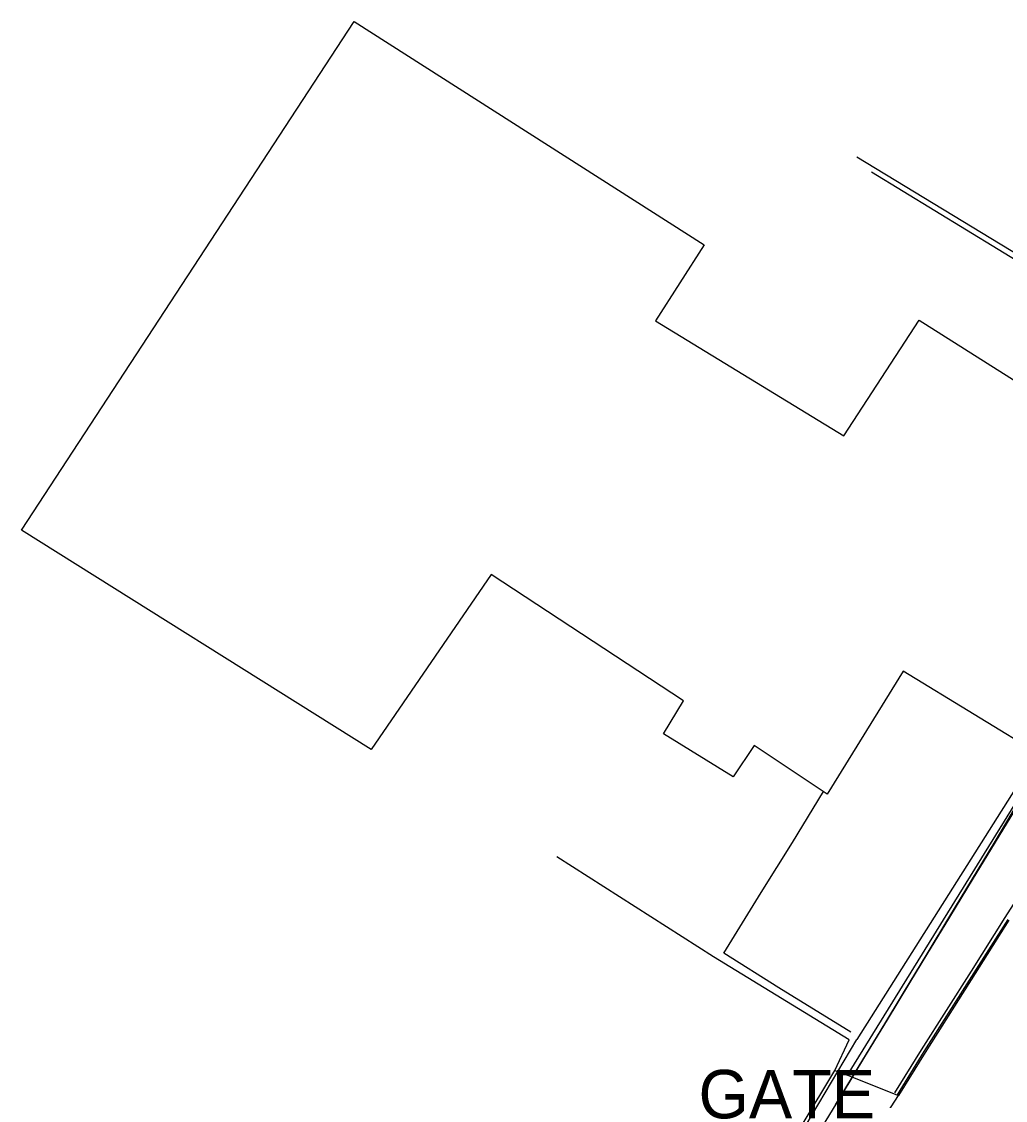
# Model space of a CAD drawing. Extents: x 368532 to 392481, y 10654822 to 10676899.
# Drawn here: x 368633.4 to 368734.9, y 10676675.6 to 10676786.8 of the extents above; entities that cross this region are included whole.
import ezdxf

# ---------------------------------------------------------------- set-up
doc = ezdxf.new("R2010")
doc.units = 0
for name, color, linetype in [('p_Catenary', 7, 'Continuous'), ('p_dtm retaining wall', 7, 'Continuous'), ('p_dtm sidewalk', 7, 'Continuous'), ('p_road - paved curb', 7, 'Continuous'), ('p_road general road feature', 7, 'Continuous'), ('p_structure building', 7, 'Continuous'), ('p_structure fence', 7, 'Continuous'), ('p_structure wall', 7, 'Continuous')]:
    doc.layers.add(name, color=color, linetype=linetype)

msp = doc.modelspace()

# ---------------------------------------------------------------- linework, layer by layer
at = {"layer": 'p_Catenary'}
for points in [[(368715.77, 10676672.42), (368718.09, 10676676.24), (368720.41, 10676680.05), (368722.73, 10676683.87), (368725.05, 10676687.69), (368727.37, 10676691.5), (368729.69, 10676695.32), (368732.01, 10676699.13), (368734.33, 10676702.95), (368736.65, 10676706.77), (368738.97, 10676710.58), (368741.29, 10676714.4), (368743.61, 10676718.21), (368745.93, 10676722.03), (368748.25, 10676725.85), (368750.57, 10676729.66), (368752.89, 10676733.48), (368755.21, 10676737.29), (368757.53, 10676741.11), (368759.85, 10676744.93)], [(368717.37, 10676675.09), (368719.73, 10676678.96), (368722.09, 10676682.84), (368724.45, 10676686.71), (368726.81, 10676690.58), (368729.17, 10676694.46), (368731.53, 10676698.33), (368733.89, 10676702.21), (368736.25, 10676706.08), (368738.61, 10676709.95), (368740.97, 10676713.83), (368743.33, 10676717.7), (368745.7, 10676721.57), (368748.06, 10676725.45), (368750.42, 10676729.32), (368752.78, 10676733.2), (368755.14, 10676737.07), (368757.5, 10676740.94), (368759.86, 10676744.82)], [(368717.48, 10676675.23), (368719.82, 10676679.1), (368722.16, 10676682.96), (368724.49, 10676686.83), (368726.83, 10676690.69), (368729.16, 10676694.55), (368731.5, 10676698.42), (368733.84, 10676702.28), (368736.17, 10676706.15), (368738.51, 10676710.01), (368740.84, 10676713.88), (368743.18, 10676717.74), (368745.52, 10676721.6), (368747.85, 10676725.47), (368750.19, 10676729.33), (368752.53, 10676733.2), (368754.86, 10676737.06), (368757.2, 10676740.92), (368759.53, 10676744.79)]]:
    msp.add_lwpolyline(points, dxfattribs=at)
at = {"layer": 'p_dtm retaining wall'}
for p, q in [((368712.94, 10676702.18), (368716.14, 10676707.41)), ((368709.73, 10676697), (368712.94, 10676702.18)), ((368705.87, 10676690.76), (368709.73, 10676697)), ((368711.53, 10676687.19), (368705.87, 10676690.76)), ((368718.96, 10676682.61), (368711.53, 10676687.19))]:
    msp.add_line(p, q, dxfattribs=at)
at = {"layer": 'p_dtm sidewalk'}
for p, q in [((368761.45, 10676747.39), (368719.6, 10676772.87)), ((368718.62, 10676678.15), (368738.88, 10676710.97))]:
    msp.add_line(p, q, dxfattribs=at)
at = {"layer": 'p_road - paved curb'}
for p, q in [((368738.45, 10676700.11), (368734.85, 10676694.43)), ((368734.85, 10676694.43), (368731.37, 10676688.91)), ((368735.14, 10676694.24), (368731.66, 10676688.72)), ((368735.27, 10676694.16), (368731.79, 10676688.64)), ((368731.37, 10676688.91), (368726.22, 10676680.78)), ((368731.66, 10676688.72), (368726.51, 10676680.59)), ((368731.79, 10676688.64), (368726.64, 10676680.51)), ((368726.22, 10676680.78), (368723.46, 10676676.33)), ((368726.51, 10676680.59), (368723.75, 10676676.15)), ((368726.64, 10676680.51), (368723.88, 10676676.07)), ((368716.64, 10676664.87), (368723.88, 10676676.07))]:
    msp.add_line(p, q, dxfattribs=at)
at = {"layer": 'p_road general road feature'}
for p, q in [((368704.79, 10676690.37), (368688.64, 10676700.68)), ((368718.79, 10676681.81), (368704.79, 10676690.37)), ((368717.32, 10676678.64), (368718.79, 10676681.81)), ((368712.13, 10676670.06), (368717.32, 10676678.64)), ((368717.32, 10676678.64), (368718.62, 10676678.15)), ((368718.62, 10676678.15), (368723.88, 10676676.07))]:
    msp.add_line(p, q, dxfattribs=at)
at = {"layer": 'p_structure building'}
msp.add_lwpolyline([(368633.44, 10676734.39), (368667.74, 10676786.85), (368703.83, 10676763.83), (368698.82, 10676755.99), (368718.25, 10676744.11), (368726.01, 10676756.05), (368740.03, 10676747.17), (368739.52, 10676746.58), (368755.06, 10676736.59), (368739.01, 10676710.89), (368724.36, 10676719.85), (368716.54, 10676707.14), (368709, 10676712.18), (368706.84, 10676708.94), (368699.66, 10676713.38), (368701.71, 10676716.78), (368681.87, 10676729.81), (368669.49, 10676711.77)], close=True, dxfattribs=at)
at = {"layer": 'p_structure fence'}
msp.add_line((368711.61, 10676668.41), (368719.59, 10676681.84), dxfattribs=at)
at = {"layer": 'p_structure wall'}
for p, q in [((368721.08, 10676771.34), (368760.93, 10676747.05)), ((368738.23, 10676711.37), (368719.59, 10676681.84))]:
    msp.add_line(p, q, dxfattribs=at)

# ---------------------------------------------------------------- texts
at = {"layer": 'p_structure fence'}
msp.add_text(' GATE', height=5, dxfattribs=at).set_placement((368701.4, 10676673.71))

doc.saveas('drawing.dxf')
